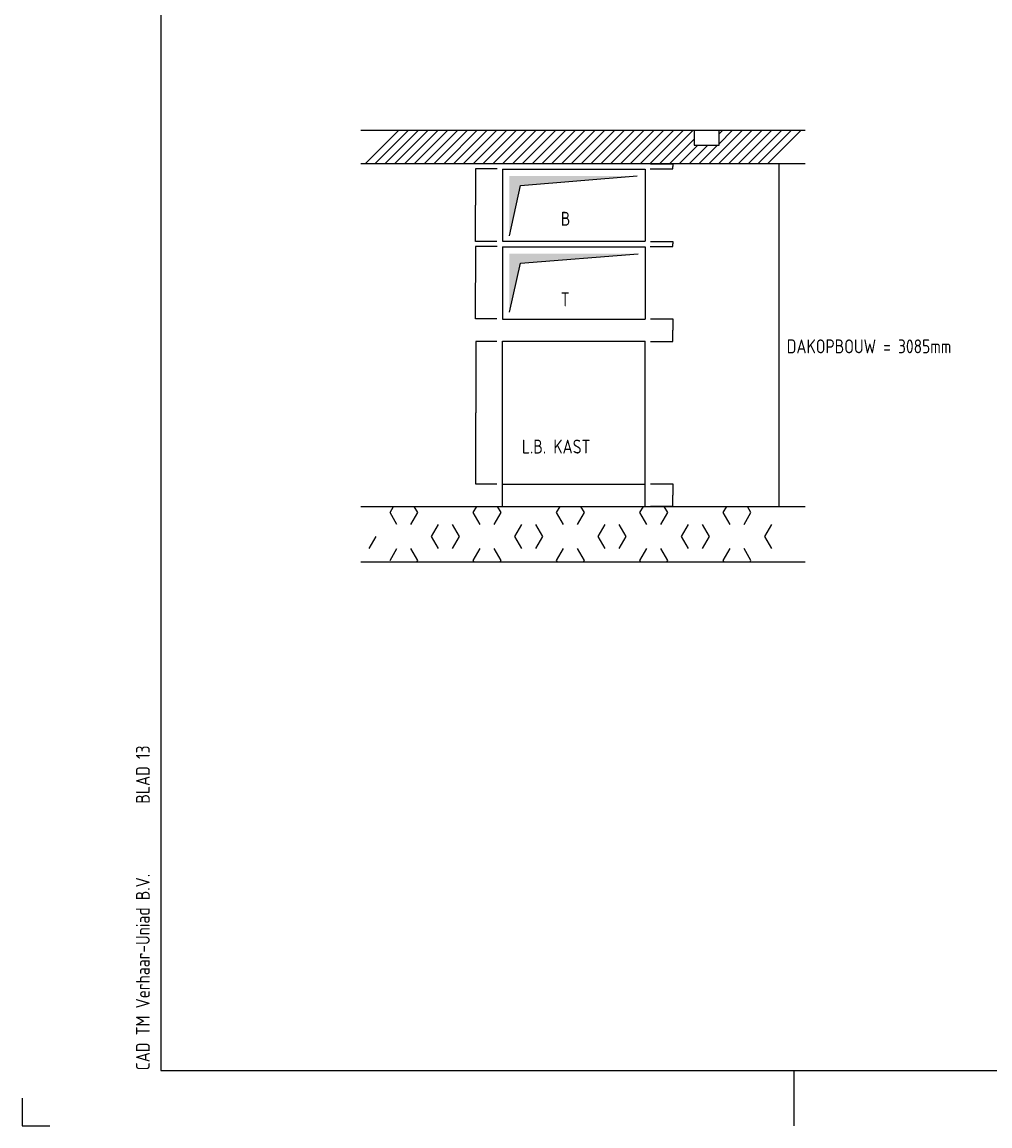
# Model space of a CAD drawing. Extents: x -156717 to 425753, y -51191 to 363295.
# Tile 339 of 502: x 66648 to 75362, y 171863 to 181796. Entities that reach past the tile are written whole.
import ezdxf

# ---------------------------------------------------------------- set-up
doc = ezdxf.new("R2010")
doc.units = 0
doc.header["$LTSCALE"] = 50
doc.layers.get('0').update_dxf_attribs({"linetype": 'CONTINUOUS'})
doc.layers.get('Defpoints').update_dxf_attribs({"linetype": 'CONTINUOUS'})
doc.layers.add('57LB', color=4, linetype='CONTINUOUS')
doc.layers.add('KADER', color=7, linetype='CONTINUOUS')
doc.styles.add('ISO25', font='ISO', dxfattribs={"width": 0.9})
doc.styles.get("Standard").update_dxf_attribs({"font": 'ARIAL.TTF'})
doc.dimstyles.get("Standard").update_dxf_attribs({"dimtxt": 0.18, "dimasz": 0.18, "dimexe": 0.18, "dimexo": 0.0625, "dimgap": 0.09, "dimtad": 0, "dimtih": 1, "dimtoh": 1, "dimdec": 4, "dimzin": 0, "dimdsep": 46, "dimtxsty": 'Standard', "dimcen": 0.09, "dimadec": 0, "dimazin": 0, "dimtfac": 1, "dimtdec": 4, "dimtofl": 0, "dimtmove": 0, "dimatfit": 3, "dimfxl": 0, "dimtolj": 1, "dimtzin": 0, "dimarcsym": 0})

# ---------------------------------------------------------------- blocks, each defined once
blk = doc.blocks.new('KADERA0')
at = {"layer": 'KADER', "color": 4}
for p, q in [((25, 831), (25, 10)), ((25, 10), (1179, 10))]:
    blk.add_line(p, q, dxfattribs=at)
at = {"layer": 'KADER', "color": 1}
for p, q in [((139, 0), (139, 10)), ((0, 5), (0, 0)), ((0, 0), (5, 0))]:
    blk.add_line(p, q, dxfattribs=at)
blk = doc.blocks.new('*X113')
at = {"color": 0, "linetype": 'Continuous'}
for p, q in [((3312.5, 5520.9), (3343.7, 5575)), ((3562.5, 5520.9), (3531.3, 5575)), ((4062.5, 5520.9), (4093.7, 5575)), ((4312.5, 5520.9), (4281.3, 5575)), ((4812.5, 5520.9), (4843.7, 5575)), ((5062.5, 5520.9), (5031.3, 5575)), ((5562.5, 5520.9), (5593.7, 5575)), ((5812.5, 5520.9), (5781.3, 5575)), ((6312.5, 5520.9), (6343.7, 5575)), ((6562.5, 5520.9), (6531.3, 5575)), ((3375, 5412.7), (3312.5, 5520.9)), ((3500, 5412.7), (3562.5, 5520.9)), ((4125, 5412.7), (4062.5, 5520.9)), ((4250, 5412.7), (4312.5, 5520.9)), ((4875, 5412.7), (4812.5, 5520.9)), ((5000, 5412.7), (5062.5, 5520.9)), ((5625, 5412.7), (5562.5, 5520.9)), ((5750, 5412.7), (5812.5, 5520.9)), ((6375, 5412.7), (6312.5, 5520.9)), ((6500, 5412.7), (6562.5, 5520.9)), ((3687.5, 5304.4), (3750, 5412.7)), ((3937.5, 5304.4), (3875, 5412.7)), ((4437.5, 5304.4), (4500, 5412.7)), ((4687.5, 5304.4), (4625, 5412.7)), ((5187.5, 5304.4), (5250, 5412.7)), ((5437.5, 5304.4), (5375, 5412.7)), ((5937.5, 5304.4), (6000, 5412.7)), ((6187.5, 5304.4), (6125, 5412.7)), ((6687.5, 5304.4), (6750, 5412.7)), ((3125, 5196.2), (3187.5, 5304.4)), ((3750, 5196.2), (3687.5, 5304.4)), ((3875, 5196.2), (3937.5, 5304.4)), ((4500, 5196.2), (4437.5, 5304.4)), ((4625, 5196.2), (4687.5, 5304.4)), ((5250, 5196.2), (5187.5, 5304.4)), ((5375, 5196.2), (5437.5, 5304.4)), ((6000, 5196.2), (5937.5, 5304.4)), ((6125, 5196.2), (6187.5, 5304.4)), ((6750, 5196.2), (6687.5, 5304.4)), ((3312.5, 5087.9), (3375, 5196.2)), ((3562.5, 5087.9), (3500, 5196.2)), ((4062.5, 5087.9), (4125, 5196.2)), ((4312.5, 5087.9), (4250, 5196.2)), ((4812.5, 5087.9), (4875, 5196.2)), ((5062.5, 5087.9), (5000, 5196.2)), ((5562.5, 5087.9), (5625, 5196.2)), ((5812.5, 5087.9), (5750, 5196.2)), ((6312.5, 5087.9), (6375, 5196.2)), ((6562.5, 5087.9), (6500, 5196.2)), ((3555.1, 5075), (3562.5, 5087.9)), ((4069.9, 5075), (4062.5, 5087.9)), ((4305.1, 5075), (4312.5, 5087.9)), ((4819.9, 5075), (4812.5, 5087.9)), ((5055.1, 5075), (5062.5, 5087.9)), ((5569.9, 5075), (5562.5, 5087.9)), ((5805.1, 5075), (5812.5, 5087.9)), ((6319.9, 5075), (6312.5, 5087.9)), ((6555.1, 5075), (6562.5, 5087.9))]:
    blk.add_line(p, q, dxfattribs=at)
blk = doc.blocks.new('*D129')
at = {"layer": '57LB', "color": 0, "linetype": 'Continuous', "lineweight": -2, "transparency": 16777216}
for p, q in [((70921.8, 178922.8), (70734.3, 178922.8)), ((70734.5, 178922.6), (70734.5, 178280.8)), ((70734.5, 177638.6), (70734.5, 178280.4)), ((70923.4, 177638.4), (70734.3, 177638.4))]:
    blk.add_line(p, q, dxfattribs=at)
at = {"layer": '57LB', "color": 0, "linetype": 'Continuous', "transparency": 16777216}
for points in [[(70734.5, 178922.6), (70734.5, 178922.6), (70734.5, 178922.8)], [(70734.5, 177638.6), (70734.5, 177638.6), (70734.5, 177638.4)]]:
    blk.add_solid(points, dxfattribs=at)
at = {"layer": 'Defpoints', "color": 0, "linetype": 'Continuous', "transparency": 16777216}
for p in [(70734.5, 178922.8), (70921.8, 178922.8), (70923.4, 177638.4)]:
    blk.add_point(p, dxfattribs=at)
at = {"layer": '57LB', "color": 0, "linetype": 'Continuous', "transparency": 16777216, "insert": (70734.5, 178280.6), "char_height": 0.18, "attachment_point": 5}
blk.add_mtext('\\A1;1285', dxfattribs=at)
blk = doc.blocks.new('*D130')
at = {"layer": '57LB', "color": 0, "linetype": 'Continuous', "lineweight": -2, "transparency": 16777216}
for p, q in [((70924.8, 179777.4), (70731.3, 179777.4)), ((70731.5, 179777.2), (70731.5, 179451.1)), ((70731.5, 179124.7), (70731.5, 179450.8)), ((70921.8, 179124.5), (70731.3, 179124.5))]:
    blk.add_line(p, q, dxfattribs=at)
at = {"layer": '57LB', "color": 0, "linetype": 'Continuous', "transparency": 16777216}
for points in [[(70731.5, 179777.2), (70731.6, 179777.2), (70731.5, 179777.4)], [(70731.5, 179124.7), (70731.6, 179124.7), (70731.5, 179124.5)]]:
    blk.add_solid(points, dxfattribs=at)
at = {"layer": 'Defpoints', "color": 0, "linetype": 'Continuous', "transparency": 16777216}
for p in [(70731.5, 179777.4), (70924.8, 179777.4), (70921.8, 179124.5)]:
    blk.add_point(p, dxfattribs=at)
at = {"layer": '57LB', "color": 0, "linetype": 'Continuous', "transparency": 16777216, "insert": (70731.5, 179451), "char_height": 0.18, "attachment_point": 5}
blk.add_mtext('\\A1;650', dxfattribs=at)
blk = doc.blocks.new('*D131')
at = {"layer": '57LB', "color": 0, "linetype": 'Continuous', "lineweight": -2, "transparency": 16777216}
for p, q in [((70924.8, 180474.7), (70731.3, 180474.7)), ((70731.5, 180474.5), (70731.5, 180148.5)), ((70731.5, 179822.1), (70731.5, 180148.1)), ((70921.8, 179821.9), (70731.3, 179821.9))]:
    blk.add_line(p, q, dxfattribs=at)
at = {"layer": '57LB', "color": 0, "linetype": 'Continuous', "transparency": 16777216}
for points in [[(70731.5, 180474.5), (70731.6, 180474.5), (70731.5, 180474.7)], [(70731.5, 179822.1), (70731.6, 179822.1), (70731.5, 179821.9)]]:
    blk.add_solid(points, dxfattribs=at)
at = {"layer": 'Defpoints', "color": 0, "linetype": 'Continuous', "transparency": 16777216}
for p in [(70731.5, 180474.7), (70924.8, 180474.7), (70921.8, 179821.9)]:
    blk.add_point(p, dxfattribs=at)
at = {"layer": '57LB', "color": 0, "linetype": 'Continuous', "transparency": 16777216, "insert": (70731.5, 180148.3), "char_height": 0.18, "attachment_point": 5}
blk.add_mtext('\\A1;650', dxfattribs=at)
blk = doc.blocks.new('*D132')
at = {"layer": '57LB', "color": 0, "linetype": 'Continuous', "lineweight": -2, "transparency": 16777216}
for p, q in [((72304.7, 177640.9), (72507.1, 177640.9)), ((72506.9, 177640.7), (72506.9, 177540.2)), ((72506.9, 177439.3), (72506.9, 177539.8)), ((72304.7, 177439.1), (72507.1, 177439.1))]:
    blk.add_line(p, q, dxfattribs=at)
at = {"layer": '57LB', "color": 0, "linetype": 'Continuous', "transparency": 16777216}
for points in [[(72506.9, 177640.7), (72506.9, 177640.7), (72506.9, 177640.9)], [(72506.9, 177439.3), (72506.9, 177439.3), (72506.9, 177439.1)]]:
    blk.add_solid(points, dxfattribs=at)
at = {"layer": 'Defpoints', "color": 0, "linetype": 'Continuous', "transparency": 16777216}
for p in [(72304.7, 177640.9), (72506.9, 177640.9), (72304.7, 177439.1)]:
    blk.add_point(p, dxfattribs=at)
at = {"layer": '57LB', "color": 0, "linetype": 'Continuous', "transparency": 16777216, "insert": (72506.9, 177540), "char_height": 0.18, "attachment_point": 5}
blk.add_mtext('\\A1;200', dxfattribs=at)
blk = doc.blocks.new('*D133')
at = {"layer": '57LB', "color": 0, "linetype": 'Continuous', "lineweight": -2, "transparency": 16777216}
for p, q in [((72304.7, 179124.5), (72507.1, 179124.5)), ((72506.9, 179124.4), (72506.9, 179023.8)), ((72506.9, 178922.9), (72506.9, 179023.5)), ((72304.7, 178922.8), (72507.1, 178922.8))]:
    blk.add_line(p, q, dxfattribs=at)
at = {"layer": '57LB', "color": 0, "linetype": 'Continuous', "transparency": 16777216}
for points in [[(72506.9, 179124.4), (72506.9, 179124.4), (72506.9, 179124.5)], [(72506.9, 178922.9), (72506.9, 178922.9), (72506.9, 178922.8)]]:
    blk.add_solid(points, dxfattribs=at)
at = {"layer": 'Defpoints', "color": 0, "linetype": 'Continuous', "transparency": 16777216}
for p in [(72304.7, 179124.5), (72506.9, 179124.5), (72304.7, 178922.8)]:
    blk.add_point(p, dxfattribs=at)
at = {"layer": '57LB', "color": 0, "linetype": 'Continuous', "transparency": 16777216, "insert": (72506.9, 179023.7), "char_height": 0.18, "attachment_point": 5}
blk.add_mtext('\\A1;200', dxfattribs=at)
blk = doc.blocks.new('*D134')
at = {"layer": '57LB', "color": 0, "linetype": 'Continuous', "lineweight": -2, "transparency": 16777216}
for p, q in [((72301.8, 179777.4), (72507.1, 179777.4)), ((72304.7, 179821.9), (72507.1, 179821.9)), ((72506.9, 179821.7), (72506.9, 179799.8)), ((72506.9, 179777.5), (72506.9, 179799.4))]:
    blk.add_line(p, q, dxfattribs=at)
at = {"layer": '57LB', "color": 0, "linetype": 'Continuous', "transparency": 16777216}
for points in [[(72506.9, 179821.7), (72506.9, 179821.7), (72506.9, 179821.9)], [(72506.9, 179777.5), (72506.9, 179777.5), (72506.9, 179777.4)]]:
    blk.add_solid(points, dxfattribs=at)
at = {"layer": 'Defpoints', "color": 0, "linetype": 'Continuous', "transparency": 16777216}
for p in [(72301.7, 179777.4), (72304.7, 179821.9), (72506.9, 179821.9)]:
    blk.add_point(p, dxfattribs=at)
at = {"layer": '57LB', "color": 0, "linetype": 'Continuous', "transparency": 16777216, "insert": (72506.9, 179799.6), "char_height": 0.18, "attachment_point": 5}
blk.add_mtext('\\A1;50', dxfattribs=at)
blk = doc.blocks.new('*D135')
at = {"layer": '57LB', "color": 0, "linetype": 'Continuous', "lineweight": -2, "transparency": 16777216}
for p, q in [((72301.8, 180474.7), (72507.1, 180474.7)), ((72304.7, 180519.2), (72507.1, 180519.2)), ((72506.9, 180519), (72506.9, 180497.1)), ((72506.9, 180474.9), (72506.9, 180496.8))]:
    blk.add_line(p, q, dxfattribs=at)
at = {"layer": '57LB', "color": 0, "linetype": 'Continuous', "transparency": 16777216}
for points in [[(72506.9, 180519), (72506.9, 180519), (72506.9, 180519.2)], [(72506.9, 180474.9), (72506.9, 180474.9), (72506.9, 180474.7)]]:
    blk.add_solid(points, dxfattribs=at)
at = {"layer": 'Defpoints', "color": 0, "linetype": 'Continuous', "transparency": 16777216}
for p in [(72301.7, 180474.7), (72304.7, 180519.2), (72506.9, 180519.2)]:
    blk.add_point(p, dxfattribs=at)
at = {"layer": '57LB', "color": 0, "linetype": 'Continuous', "transparency": 16777216, "insert": (72506.9, 180496.9), "char_height": 0.18, "attachment_point": 5}
blk.add_mtext('\\A1;50', dxfattribs=at)
blk = doc.blocks.new('*D136')
at = {"layer": '57LB', "color": 0, "linetype": 'Continuous', "lineweight": -2, "transparency": 16777216}
for p, q in [((73458.6, 180519.2), (73461.7, 180519.2)), ((73461.5, 180519), (73461.5, 177436.3)), ((73461.4, 177436.1), (73461.3, 177436.1))]:
    blk.add_line(p, q, dxfattribs=at)
at = {"layer": '57LB', "color": 0, "linetype": 'Continuous', "transparency": 16777216}
for points in [[(73461.5, 180519), (73461.5, 180519), (73461.5, 180519.2)], [(73461.5, 177436.3), (73461.5, 177436.3), (73461.5, 177436.1)]]:
    blk.add_solid(points, dxfattribs=at)
at = {"layer": 'Defpoints', "color": 0, "linetype": 'Continuous', "transparency": 16777216}
for p in [(73458.5, 180519.2), (73461.5, 177436.1), (73461.5, 177436.1)]:
    blk.add_point(p, dxfattribs=at)

msp = doc.modelspace()

# ---------------------------------------------------------------- linework, layer by layer
at = {"color": 1, "linetype": 'Continuous'}
for p, q in [((69739.97798, 180523.40735), (70039.97798, 180823.40735)), ((69828.36633, 180523.40735), (70128.36633, 180823.40735)), ((69916.75468, 180523.40735), (70216.75468, 180823.40735)), ((70005.14303, 180523.40735), (70305.14303, 180823.40735)), ((70093.53137, 180523.40735), (70393.53137, 180823.40735)), ((70181.91972, 180523.40735), (70481.91972, 180823.40735)), ((70270.30807, 180523.40735), (70570.30807, 180823.40735)), ((70358.69642, 180523.40735), (70658.69642, 180823.40735)), ((70447.08476, 180523.40735), (70747.08476, 180823.40735)), ((70535.47311, 180523.40735), (70835.47311, 180823.40735)), ((70623.86146, 180523.40735), (70923.86146, 180823.40735)), ((70712.24981, 180523.40735), (71012.24981, 180823.40735)), ((70800.63815, 180523.40735), (71100.63815, 180823.40735)), ((70889.0265, 180523.40735), (71189.0265, 180823.40735)), ((70977.41485, 180523.40735), (71277.41485, 180823.40735)), ((71065.8032, 180523.40735), (71365.8032, 180823.40735)), ((71154.19154, 180523.40735), (71454.19154, 180823.40735)), ((71242.57989, 180523.40735), (71542.57989, 180823.40735)), ((71330.96824, 180523.40735), (71630.96824, 180823.40735)), ((71419.35659, 180523.40735), (71719.35659, 180823.40735)), ((71507.74494, 180523.40735), (71807.74494, 180823.40735)), ((71596.13328, 180523.40735), (71896.13328, 180823.40735)), ((71684.52163, 180523.40735), (71984.52163, 180823.40735)), ((71772.90998, 180523.40735), (72072.90998, 180823.40735)), ((71861.29833, 180523.40735), (72161.29833, 180823.40735)), ((71949.68667, 180523.40735), (72249.68667, 180823.40735)), ((72038.07502, 180523.40735), (72338.07502, 180823.40735)), ((72126.46337, 180523.40735), (72426.46337, 180823.40735)), ((72214.85172, 180523.40735), (72514.85172, 180823.40735)), ((72303.24006, 180523.40735), (72603.24006, 180823.40735)), ((72391.62841, 180523.40735), (72691.62841, 180823.40735)), ((72833.57015, 180523.40735), (73133.57015, 180823.40735)), ((72921.9585, 180523.40735), (73221.9585, 180823.40735)), ((72923.44388, 180701.66943), (73045.1818, 180823.40735)), ((73010.34685, 180523.40735), (73310.34685, 180823.40735)), ((73098.73519, 180523.40735), (73398.73519, 180823.40735)), ((73187.12354, 180523.40735), (73487.12354, 180823.40735)), ((73275.51189, 180523.40735), (73575.51189, 180823.40735)), ((73363.90024, 180523.40735), (73663.90024, 180823.40735)), ((72480.01676, 180523.40735), (72700.20468, 180743.59526)), ((72568.40511, 180523.40735), (72733.40511, 180688.40735)), ((72656.79345, 180523.40735), (72821.79345, 180688.40735)), ((72745.1818, 180523.40735), (72910.1818, 180688.40735))]:
    msp.add_line(p, q, dxfattribs=at)
at = {"color": 2, "linetype": 'Continuous'}
msp.add_line((72923.44388, 180790.05778), (72956.79345, 180823.40735), dxfattribs=at)
at = {"layer": '57LB', "color": 1, "linetype": 'Continuous'}
for p, q in [((69698.44388, 180823.40735), (73698.44388, 180823.40735)), ((69698.44388, 180523.40735), (73698.44388, 180523.40735)), ((71136.21201, 180326.3007), (72184.65701, 180411.3007)), ((71036.21201, 179871.2607), (71136.21201, 180326.3007)), ((71136.21201, 179626.3007), (72194.30999, 179711.3007)), ((71036.21201, 179185.60331), (71136.21201, 179626.3007)), ((69698.44388, 177438.40735), (73698.44388, 177438.40735)), ((69698.44388, 176938.40735), (73698.44388, 176938.40735))]:
    msp.add_line(p, q, dxfattribs=at)
at = {"layer": '57LB', "color": 2, "linetype": 'Continuous'}
for p, q in [((72700.20468, 180824.84319), (72700.20468, 180688.40735)), ((72923.44388, 180688.40735), (72923.44388, 180824.84319)), ((72700.20468, 180688.40735), (72923.44388, 180688.40735)), ((70973.44388, 177638.40735), (70973.44388, 178923.40735)), ((70973.44388, 178923.40735), (72259.44388, 178923.40735)), ((72259.44388, 177638.40735), (72259.44388, 178923.40735)), ((70973.44388, 177438.40735), (70973.44388, 177638.40735)), ((70973.44388, 177638.40735), (72259.44388, 177638.40735)), ((72259.44388, 177438.40735), (72259.44388, 177638.40735))]:
    msp.add_line(p, q, dxfattribs=at)
at = {"layer": '57LB', "color": 4, "linetype": 'Continuous'}
for p, q in [((70973.44388, 180473.40735), (72259.44388, 180473.40735)), ((70973.44388, 180473.40735), (70973.44388, 179823.40735)), ((72259.44388, 180473.40735), (72259.44388, 179823.40735)), ((70973.44388, 179823.40735), (72259.44388, 179823.40735)), ((70973.44388, 179773.40735), (72259.44388, 179773.40735)), ((70973.44388, 179773.40735), (70973.44388, 179123.40735)), ((72259.44388, 179773.40735), (72259.44388, 179123.40735)), ((70973.44388, 179123.40735), (72259.44388, 179123.40735))]:
    msp.add_line(p, q, dxfattribs=at)
at = {"layer": '57LB', "color": 1, "linetype": 'Continuous'}
for points in [[(71036.21201, 180411.3007), (71136.21201, 180326.3007), (72184.65701, 180411.3007)], [(71036.21201, 179871.2607), (71136.21201, 180326.3007), (71036.21201, 180411.3007)], [(71036.21201, 179185.60331), (71136.21201, 179626.3007), (71036.21201, 179711.3007)], [(71036.21201, 179711.3007), (71136.21201, 179626.3007), (72194.30999, 179711.3007)]]:
    msp.add_solid(points, dxfattribs=at)

# ---------------------------------------------------------------- block references
msp.add_blockref('*X113', (66648.44388, 171863.40735), dxfattribs=at)
at = {"layer": 'KADER', "color": 2, "linetype": 'Continuous', "xscale": 50, "yscale": 50, "zscale": 50}
msp.add_blockref('KADERA0', (66648.44388, 171863.40735), dxfattribs=at)

# ---------------------------------------------------------------- texts
at = {"layer": '57LB', "color": 2, "linetype": 'Continuous', "style": 'ISO25', "width": 0.9}
for s, p in [('B', (71498.44388, 179963.40735)), ('T', (71498.44388, 179238.40735)), ('DAKOPBOUW = 3085mm', (73532.87938, 178815.3206)), ('L.B. KAST', (71148.44388, 177913.40735))]:
    msp.add_text(s, height=125, dxfattribs=at).set_placement(p)
at = {"layer": 'KADER', "color": 2, "linetype": 'Continuous', "style": 'ISO25', "width": 0.9}
for s, p in [('BLAD 13', (67798.44388, 174763.40735)), ('CAD TM Verhaar-Uniad B.V.', (67798.44388, 172363.40735))]:
    msp.add_text(s, height=125, rotation=90, dxfattribs=at).set_placement(p)

# ---------------------------------------------------------------- dimensions: what is measured, and where the dimension line sits
at = {"layer": '57LB', "color": 2, "linetype": 'Continuous'}
for base, p1, p2, text, picture, middle in [((70731.52377, 180474.69437), (70921.84942, 179821.87454), (70924.82325, 180474.69437), '650', '*D131', (70731.52377, 180148.28446)), ((72506.90519, 180519.20482), (72301.71035, 180474.69437), (72304.68419, 180519.20482), '50', '*D135', (72506.90519, 180496.94959)), ((73461.50726, 177436.1148), (73458.53342, 180519.20482), (73461.50726, 177436.1148), ' ', '*D136', (73461.50726, 178977.65981)), ((70731.52377, 179777.3641), (70921.84942, 179124.54427), (70924.82325, 179777.3641), '650', '*D130', (70731.52377, 179450.95419)), ((72506.90519, 179821.87454), (72301.71035, 179777.3641), (72304.68419, 179821.87454), '50', '*D134', (72506.90519, 179799.61932)), ((72506.90519, 179124.54427), (72304.68419, 178922.7636), (72304.68419, 179124.54427), '200', '*D133', (72506.90519, 179023.65393)), ((70734.49761, 178922.7636), (70923.44388, 177638.40735), (70921.84942, 178922.7636), '1285', '*D129', (70734.49761, 178280.58547)), ((72506.90519, 177640.86284), (72304.68419, 177439.08216), (72304.68419, 177640.86284), '200', '*D132', (72506.90519, 177539.9725))]:
    dim = msp.add_linear_dim(base=base, p1=p1, p2=p2, angle=90, text=text, dimstyle='Standard', dxfattribs=at)
    dim.commit()
    dim.dimension.update_dxf_attribs({"geometry": picture, "text_midpoint": middle})

doc.saveas('drawing.dxf')
